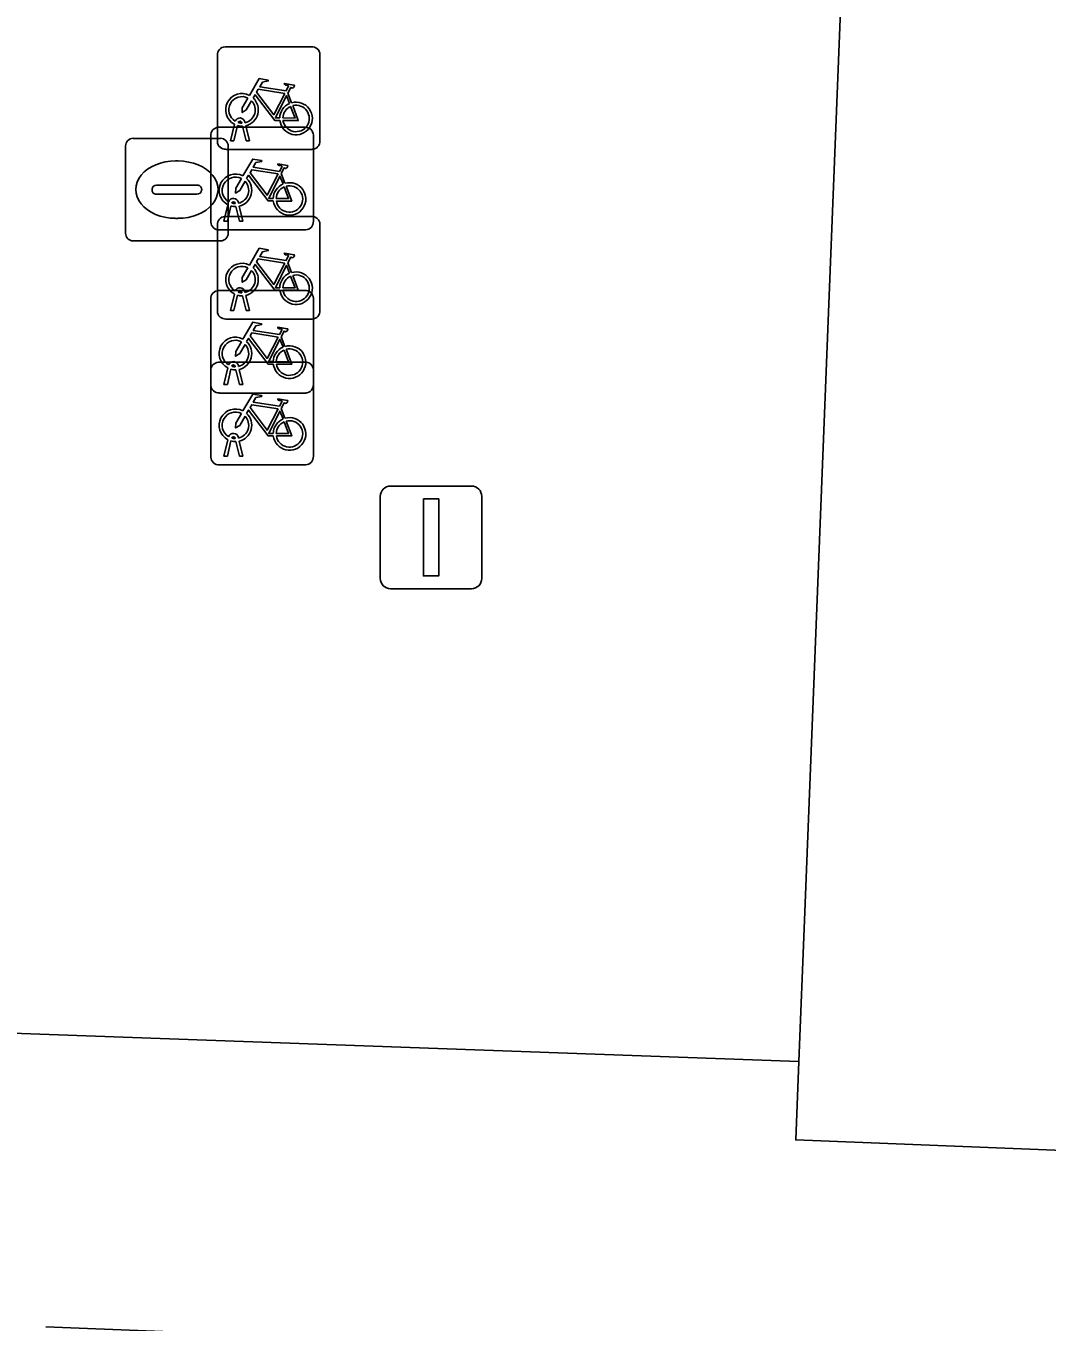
# Model space of a CAD drawing. Extents: x 160888 to 161385, y 386490 to 386908.
# Drawn here: x 161279.31 to 161289.26, y 386784.23 to 386796.87 of the extents above; entities that cross this region are included whole.
import ezdxf

# ---------------------------------------------------------------- set-up
doc = ezdxf.new("R2010")
doc.units = 0
for name, color, linetype in [('IMGEO_Fietsenrek', 7, 'Continuous'), ('IMGEO_Kolk', 7, 'Continuous'), ('IMGEO_Lichtmast', 7, 'Continuous'), ('IMGEO_Pand', 7, 'Continuous'), ('IMGEO_Rijbaan_lokaal_open', 7, 'Continuous'), ('IMGEO_Voetgangersgebied_open', 7, 'Continuous')]:
    doc.layers.add(name, color=color, linetype=linetype)

msp = doc.modelspace()

# ---------------------------------------------------------------- linework, layer by layer
at = {"layer": 'IMGEO_Fietsenrek'}
for p, q in [((161281.247, 386796.668), (161282.088, 386796.668)), ((161282.088, 386796.668), (161281.247, 386796.668)), ((161282.172, 386796.593), (161282.172, 386795.752)), ((161282.172, 386795.752), (161282.172, 386796.593)), ((161281.172, 386795.743), (161281.172, 386796.584)), ((161281.172, 386796.584), (161281.172, 386795.743)), ((161281.859, 386796.217), (161281.895, 386796.122)), ((161281.183, 386795.883), (161282.024, 386795.883)), ((161282.024, 386795.883), (161281.183, 386795.883)), ((161281.299, 386795.752), (161281.338, 386795.912)), ((161281.368, 386795.9), (161281.333, 386795.752)), ((161281.41, 386795.924), (161281.409, 386795.928)), ((161281.451, 386795.752), (161281.417, 386795.894)), ((161281.441, 386795.935), (161281.442, 386795.928)), ((161281.449, 386795.898), (161281.484, 386795.752)), ((161281.108, 386794.958), (161281.108, 386795.799)), ((161281.108, 386795.799), (161281.108, 386794.958)), ((161281.333, 386795.752), (161281.299, 386795.752)), ((161281.484, 386795.752), (161281.451, 386795.752)), ((161282.108, 386795.808), (161282.108, 386794.967)), ((161282.108, 386794.967), (161282.108, 386795.808)), ((161282.097, 386795.668), (161281.256, 386795.668)), ((161281.256, 386795.668), (161282.097, 386795.668)), ((161281.795, 386795.432), (161281.831, 386795.337)), ((161281.235, 386794.967), (161281.274, 386795.127)), ((161281.304, 386795.115), (161281.269, 386794.967)), ((161281.346, 386795.139), (161281.345, 386795.143)), ((161281.387, 386794.967), (161281.353, 386795.109)), ((161281.377, 386795.15), (161281.378, 386795.143)), ((161281.385, 386795.113), (161281.42, 386794.967)), ((161281.269, 386794.967), (161281.235, 386794.967)), ((161281.247, 386795.013), (161282.088, 386795.013)), ((161282.088, 386795.013), (161281.247, 386795.013)), ((161281.42, 386794.967), (161281.387, 386794.967)), ((161281.172, 386794.088), (161281.172, 386794.929)), ((161281.172, 386794.929), (161281.172, 386794.088)), ((161282.033, 386794.883), (161281.192, 386794.883)), ((161281.192, 386794.883), (161282.033, 386794.883)), ((161282.172, 386794.938), (161282.172, 386794.097)), ((161282.172, 386794.097), (161282.172, 386794.938)), ((161281.859, 386794.562), (161281.895, 386794.467)), ((161281.108, 386793.367), (161281.108, 386794.208)), ((161281.108, 386794.208), (161281.108, 386793.367)), ((161281.183, 386794.292), (161282.024, 386794.292)), ((161282.024, 386794.292), (161281.183, 386794.292)), ((161281.299, 386794.097), (161281.338, 386794.257)), ((161281.368, 386794.245), (161281.333, 386794.097)), ((161281.41, 386794.269), (161281.409, 386794.273)), ((161281.451, 386794.097), (161281.417, 386794.239)), ((161281.441, 386794.28), (161281.442, 386794.273)), ((161281.449, 386794.243), (161281.484, 386794.097)), ((161282.108, 386794.217), (161282.108, 386793.376)), ((161282.108, 386793.376), (161282.108, 386794.217)), ((161281.333, 386794.097), (161281.299, 386794.097)), ((161281.484, 386794.097), (161281.451, 386794.097)), ((161282.097, 386794.013), (161281.256, 386794.013)), ((161281.256, 386794.013), (161282.097, 386794.013)), ((161281.795, 386793.841), (161281.831, 386793.746)), ((161281.183, 386793.592), (161282.024, 386793.592)), ((161282.024, 386793.592), (161281.183, 386793.592)), ((161281.377, 386793.559), (161281.378, 386793.552)), ((161281.108, 386792.667), (161281.108, 386793.508)), ((161281.108, 386793.508), (161281.108, 386792.667)), ((161281.235, 386793.376), (161281.274, 386793.536)), ((161281.304, 386793.524), (161281.269, 386793.376)), ((161281.346, 386793.548), (161281.345, 386793.552)), ((161281.387, 386793.376), (161281.353, 386793.518)), ((161281.385, 386793.522), (161281.42, 386793.376)), ((161282.108, 386793.517), (161282.108, 386792.676)), ((161282.108, 386792.676), (161282.108, 386793.517)), ((161281.269, 386793.376), (161281.235, 386793.376)), ((161281.42, 386793.376), (161281.387, 386793.376)), ((161282.033, 386793.292), (161281.192, 386793.292)), ((161281.192, 386793.292), (161282.033, 386793.292)), ((161281.795, 386793.141), (161281.831, 386793.046)), ((161281.235, 386792.676), (161281.274, 386792.836)), ((161281.304, 386792.824), (161281.269, 386792.676)), ((161281.346, 386792.848), (161281.345, 386792.852)), ((161281.387, 386792.676), (161281.353, 386792.818)), ((161281.377, 386792.859), (161281.378, 386792.852)), ((161281.385, 386792.822), (161281.42, 386792.676)), ((161281.269, 386792.676), (161281.235, 386792.676)), ((161281.42, 386792.676), (161281.387, 386792.676)), ((161282.033, 386792.592), (161281.192, 386792.592)), ((161281.192, 386792.592), (161282.033, 386792.592))]:
    msp.add_line(p, q, dxfattribs=at)
for points in [[(161281.485, 386796.194), (161281.58, 386796.358), (161281.666, 386796.344), (161281.668, 386796.335), (161281.612, 386796.324), (161281.585, 386796.279), (161281.841, 386796.238)], [(161281.828, 386796.213), (161281.571, 386796.254), (161281.554, 386796.225), (161281.721, 386796.005), (161281.828, 386796.213)], [(161281.841, 386796.238), (161281.866, 386796.287), (161281.86, 386796.291), (161281.837, 386796.295), (161281.825, 386796.302), (161281.824, 386796.305), (161281.826, 386796.31), (161281.921, 386796.295), (161281.923, 386796.285), (161281.913, 386796.272), (161281.901, 386796.266), (161281.887, 386796.272), (161281.859, 386796.217)], [(161281.506, 386796.142), (161281.454, 386796.052), (161281.414, 386796.027), (161281.415, 386796.074), (161281.47, 386796.168)], [(161281.781, 386795.95), (161281.731, 386795.95), (161281.54, 386796.201), (161281.521, 386796.169)], [(161281.876, 386796.115), (161281.846, 386796.192), (161281.737, 386795.974), (161281.78, 386795.974)], [(161281.81, 386795.974), (161281.93, 386795.973), (161281.886, 386796.087)], [(161281.906, 386796.094), (161281.961, 386795.949), (161281.811, 386795.949)], [(161281.421, 386795.409), (161281.516, 386795.573), (161281.602, 386795.559), (161281.604, 386795.55), (161281.548, 386795.539), (161281.521, 386795.494), (161281.777, 386795.453)], [(161281.764, 386795.428), (161281.507, 386795.469), (161281.49, 386795.44), (161281.657, 386795.22), (161281.764, 386795.428)], [(161281.777, 386795.453), (161281.802, 386795.502), (161281.796, 386795.506), (161281.773, 386795.51), (161281.761, 386795.517), (161281.76, 386795.52), (161281.762, 386795.525), (161281.857, 386795.51), (161281.859, 386795.5), (161281.849, 386795.487), (161281.837, 386795.481), (161281.823, 386795.487), (161281.795, 386795.432)], [(161281.442, 386795.357), (161281.39, 386795.267), (161281.35, 386795.242), (161281.351, 386795.289), (161281.406, 386795.383)], [(161281.717, 386795.165), (161281.667, 386795.165), (161281.476, 386795.416), (161281.457, 386795.384)], [(161281.812, 386795.33), (161281.782, 386795.407), (161281.673, 386795.189), (161281.716, 386795.189)], [(161281.746, 386795.189), (161281.866, 386795.188), (161281.822, 386795.302)], [(161281.842, 386795.309), (161281.897, 386795.164), (161281.747, 386795.164)], [(161281.485, 386794.539), (161281.58, 386794.703), (161281.666, 386794.689), (161281.668, 386794.68), (161281.612, 386794.669), (161281.585, 386794.624), (161281.841, 386794.583)], [(161281.828, 386794.558), (161281.571, 386794.599), (161281.554, 386794.57), (161281.721, 386794.35), (161281.828, 386794.558)], [(161281.841, 386794.583), (161281.866, 386794.632), (161281.86, 386794.636), (161281.837, 386794.64), (161281.825, 386794.647), (161281.824, 386794.65), (161281.826, 386794.655), (161281.921, 386794.64), (161281.923, 386794.63), (161281.913, 386794.617), (161281.901, 386794.611), (161281.887, 386794.617), (161281.859, 386794.562)], [(161281.506, 386794.487), (161281.454, 386794.397), (161281.414, 386794.372), (161281.415, 386794.419), (161281.47, 386794.513)], [(161281.781, 386794.295), (161281.731, 386794.295), (161281.54, 386794.546), (161281.521, 386794.514)], [(161281.876, 386794.46), (161281.846, 386794.537), (161281.737, 386794.319), (161281.78, 386794.319)], [(161281.81, 386794.319), (161281.93, 386794.318), (161281.886, 386794.432)], [(161281.906, 386794.439), (161281.961, 386794.294), (161281.811, 386794.294)], [(161281.421, 386793.818), (161281.516, 386793.982), (161281.602, 386793.968), (161281.604, 386793.959), (161281.548, 386793.948), (161281.521, 386793.903), (161281.777, 386793.862)], [(161281.717, 386793.574), (161281.667, 386793.574), (161281.476, 386793.825), (161281.457, 386793.793)], [(161281.764, 386793.837), (161281.507, 386793.878), (161281.49, 386793.849), (161281.657, 386793.629), (161281.764, 386793.837)], [(161281.812, 386793.739), (161281.782, 386793.816), (161281.673, 386793.598), (161281.716, 386793.598)], [(161281.777, 386793.862), (161281.802, 386793.911), (161281.796, 386793.915), (161281.773, 386793.919), (161281.761, 386793.926), (161281.76, 386793.929), (161281.762, 386793.934), (161281.857, 386793.919), (161281.859, 386793.909), (161281.849, 386793.896), (161281.837, 386793.89), (161281.823, 386793.896), (161281.795, 386793.841)], [(161281.442, 386793.766), (161281.39, 386793.676), (161281.35, 386793.651), (161281.351, 386793.698), (161281.406, 386793.792)], [(161281.746, 386793.598), (161281.866, 386793.597), (161281.822, 386793.711)], [(161281.842, 386793.718), (161281.897, 386793.573), (161281.747, 386793.573)], [(161281.421, 386793.118), (161281.516, 386793.282), (161281.602, 386793.268), (161281.604, 386793.259), (161281.548, 386793.248), (161281.521, 386793.203), (161281.777, 386793.162)], [(161281.764, 386793.137), (161281.507, 386793.178), (161281.49, 386793.149), (161281.657, 386792.929), (161281.764, 386793.137)], [(161281.777, 386793.162), (161281.802, 386793.211), (161281.796, 386793.215), (161281.773, 386793.219), (161281.761, 386793.226), (161281.76, 386793.229), (161281.762, 386793.234), (161281.857, 386793.219), (161281.859, 386793.209), (161281.849, 386793.196), (161281.837, 386793.19), (161281.823, 386793.196), (161281.795, 386793.141)], [(161281.442, 386793.066), (161281.39, 386792.976), (161281.35, 386792.951), (161281.351, 386792.998), (161281.406, 386793.092)], [(161281.717, 386792.874), (161281.667, 386792.874), (161281.476, 386793.125), (161281.457, 386793.093)], [(161281.812, 386793.039), (161281.782, 386793.116), (161281.673, 386792.898), (161281.716, 386792.898)], [(161281.746, 386792.898), (161281.866, 386792.897), (161281.822, 386793.011)], [(161281.842, 386793.018), (161281.897, 386792.873), (161281.747, 386792.873)]]:
    msp.add_lwpolyline(points, dxfattribs=at)
for centre, radius, start, end in [((161281.25, 386796.59), 0.0779, 92.4484, 184.2845), ((161281.25, 386796.59), 0.0779, 92.4484, 184.2845), ((161282.094, 386796.59), 0.0779, 2.4484, 94.2845), ((161282.094, 386796.59), 0.0779, 2.4484, 94.2845), ((161281.412, 386796.053), 0.159, 62.6766, 242.1369), ((161281.412, 386796.053), 0.129, 63.3192, 238.903), ((161281.412, 386796.053), 0.129, 283.6043, 43.4302), ((161281.412, 386796.053), 0.159, 283.5766, 46.6042), ((161281.939, 386795.969), 0.159, 113.3408, 178.3217), ((161281.939, 386795.969), 0.159, 187.0065, 105.7708), ((161281.939, 386795.969), 0.129, 113.923, 177.9556), ((161281.939, 386795.969), 0.129, 188.6715, 104.5883), ((161281.392, 386795.924), 0.0499, 12.8025, 158.6934), ((161281.186, 386795.805), 0.0779, 92.4484, 184.2845), ((161281.186, 386795.805), 0.0779, 92.4484, 184.2845), ((161281.412, 386796.053), 0.159, 253.9967, 271.7867), ((161281.392, 386795.924), 0.0174, 12.8025, 163.4502), ((161281.412, 386796.053), 0.129, 253.415, 269.0204), ((161282.03, 386795.805), 0.0779, 2.4484, 94.2845), ((161282.03, 386795.805), 0.0779, 2.4484, 94.2845), ((161281.25, 386795.746), 0.0779, 182.4484, 274.2845), ((161281.25, 386795.746), 0.0779, 182.4484, 274.2845), ((161282.094, 386795.746), 0.0779, 272.4484, 4.2845), ((161282.094, 386795.746), 0.0779, 272.4484, 4.2845), ((161281.348, 386795.268), 0.159, 62.6766, 242.1369), ((161281.348, 386795.268), 0.129, 63.3192, 238.903), ((161281.348, 386795.268), 0.129, 283.6043, 43.4302), ((161281.348, 386795.268), 0.159, 283.5766, 46.6042), ((161281.875, 386795.184), 0.159, 113.3408, 178.3217), ((161281.875, 386795.184), 0.159, 187.0065, 105.7708), ((161281.875, 386795.184), 0.129, 113.923, 177.9556), ((161281.875, 386795.184), 0.129, 188.6715, 104.5883), ((161281.328, 386795.139), 0.0499, 12.8025, 158.6934), ((161281.348, 386795.268), 0.159, 253.9967, 271.7867), ((161281.328, 386795.139), 0.0174, 12.8025, 163.4502), ((161281.348, 386795.268), 0.129, 253.415, 269.0204), ((161281.186, 386794.961), 0.0779, 182.4484, 274.2845), ((161281.186, 386794.961), 0.0779, 182.4484, 274.2845), ((161281.25, 386794.935), 0.0779, 92.4484, 184.2845), ((161281.25, 386794.935), 0.0779, 92.4484, 184.2845), ((161282.03, 386794.961), 0.0779, 272.4484, 4.2845), ((161282.03, 386794.961), 0.0779, 272.4484, 4.2845), ((161282.094, 386794.935), 0.0779, 2.4484, 94.2845), ((161282.094, 386794.935), 0.0779, 2.4484, 94.2845), ((161281.412, 386794.398), 0.159, 62.6766, 242.1369), ((161281.412, 386794.398), 0.129, 63.3192, 238.903), ((161281.412, 386794.398), 0.129, 283.6043, 43.4302), ((161281.412, 386794.398), 0.159, 283.5766, 46.6042), ((161281.939, 386794.314), 0.159, 113.3408, 178.3217), ((161281.939, 386794.314), 0.159, 187.0065, 105.7708), ((161281.939, 386794.314), 0.129, 188.6715, 104.5883), ((161281.392, 386794.269), 0.0499, 12.8025, 158.6934), ((161281.939, 386794.314), 0.129, 113.923, 177.9556), ((161281.186, 386794.214), 0.0779, 92.4484, 184.2845), ((161281.186, 386794.214), 0.0779, 92.4484, 184.2845), ((161281.412, 386794.398), 0.159, 253.9967, 271.7867), ((161281.392, 386794.269), 0.0174, 12.8025, 163.4502), ((161281.412, 386794.398), 0.129, 253.415, 269.0204), ((161282.03, 386794.214), 0.0779, 2.4484, 94.2845), ((161282.03, 386794.214), 0.0779, 2.4484, 94.2845), ((161281.25, 386794.091), 0.0779, 182.4484, 274.2845), ((161281.25, 386794.091), 0.0779, 182.4484, 274.2845), ((161282.094, 386794.091), 0.0779, 272.4484, 4.2845), ((161282.094, 386794.091), 0.0779, 272.4484, 4.2845), ((161281.348, 386793.677), 0.159, 62.6766, 242.1369), ((161281.348, 386793.677), 0.129, 63.3192, 238.903), ((161281.348, 386793.677), 0.129, 283.6043, 43.4302), ((161281.348, 386793.677), 0.159, 283.5766, 46.6042), ((161281.875, 386793.593), 0.159, 113.3408, 178.3217), ((161281.875, 386793.593), 0.159, 187.0065, 105.7708), ((161281.875, 386793.593), 0.129, 113.923, 177.9556), ((161281.875, 386793.593), 0.129, 188.6715, 104.5883), ((161281.186, 386793.514), 0.0779, 92.4484, 184.2845), ((161281.186, 386793.514), 0.0779, 92.4484, 184.2845), ((161281.328, 386793.548), 0.0499, 12.8025, 158.6934), ((161281.328, 386793.548), 0.0174, 12.8025, 163.4502), ((161282.03, 386793.514), 0.0779, 2.4484, 94.2845), ((161282.03, 386793.514), 0.0779, 2.4484, 94.2845), ((161281.348, 386793.677), 0.159, 253.9967, 271.7867), ((161281.348, 386793.677), 0.129, 253.415, 269.0204), ((161281.186, 386793.37), 0.0779, 182.4484, 274.2845), ((161281.186, 386793.37), 0.0779, 182.4484, 274.2845), ((161282.03, 386793.37), 0.0779, 272.4484, 4.2845), ((161282.03, 386793.37), 0.0779, 272.4484, 4.2845), ((161281.348, 386792.977), 0.159, 62.6766, 242.1369), ((161281.348, 386792.977), 0.129, 63.3192, 238.903), ((161281.348, 386792.977), 0.129, 283.6043, 43.4302), ((161281.348, 386792.977), 0.159, 283.5766, 46.6042), ((161281.875, 386792.893), 0.159, 187.0065, 105.7708), ((161281.875, 386792.893), 0.159, 113.3408, 178.3217), ((161281.875, 386792.893), 0.129, 113.923, 177.9556), ((161281.875, 386792.893), 0.129, 188.6715, 104.5883), ((161281.328, 386792.848), 0.0499, 12.8025, 158.6934), ((161281.348, 386792.977), 0.159, 253.9967, 271.7867), ((161281.328, 386792.848), 0.0174, 12.8025, 163.4502), ((161281.348, 386792.977), 0.129, 253.415, 269.0204), ((161282.03, 386792.67), 0.0779, 272.4484, 4.2845), ((161282.03, 386792.67), 0.0779, 272.4484, 4.2845), ((161281.186, 386792.67), 0.0779, 182.4484, 274.2845), ((161281.186, 386792.67), 0.0779, 182.4484, 274.2845)]:
    msp.add_arc(centre, radius, start, end, dxfattribs=at)
at = {"layer": 'IMGEO_Kolk'}
for p, q in [((161280.351, 386795.775), (161281.203, 386795.775)), ((161280.276, 386794.849), (161280.276, 386795.701)), ((161281.277, 386795.701), (161281.277, 386794.849)), ((161280.764, 386795.555), (161280.789, 386795.555)), ((161280.535, 386795.269), (161280.535, 386795.281)), ((161280.973, 386795.232), (161280.575, 386795.232)), ((161280.578, 386795.318), (161280.976, 386795.318)), ((161281.019, 386795.281), (161281.019, 386795.269)), ((161280.787, 386794.995), (161280.762, 386794.995)), ((161281.203, 386794.775), (161280.351, 386794.775))]:
    msp.add_line(p, q, dxfattribs=at)
for points in [[(161280.351, 386795.775), (161281.203, 386795.775)], [(161280.276, 386794.849), (161280.276, 386795.701)], [(161281.277, 386795.701), (161281.277, 386794.849)], [(161281.203, 386794.775), (161280.351, 386794.775)]]:
    msp.add_lwpolyline(points, dxfattribs=at)
for centre, radius, start, end in [((161280.353, 386795.699), 0.0765, 91.552, 178.448), ((161280.353, 386795.699), 0.0765, 91.552, 178.448), ((161281.201, 386795.699), 0.0765, 1.552, 88.448), ((161281.201, 386795.699), 0.0765, 1.552, 88.448), ((161280.575, 386795.278), 0.0403, 85.8775, 175.7526), ((161280.572, 386795.268), 0.0366, 178.938, 274.7102), ((161280.976, 386795.275), 0.043, 264.8664, 352.4533), ((161280.98, 386795.28), 0.0386, 1.7309, 96.639), ((161280.353, 386794.851), 0.0765, 181.552, 268.448), ((161280.353, 386794.851), 0.0765, 181.552, 268.448), ((161281.201, 386794.851), 0.0765, 271.552, 358.448), ((161281.201, 386794.851), 0.0765, 271.552, 358.448)]:
    msp.add_arc(centre, radius, start, end, dxfattribs=at)
for centre, major_axis, ratio, start_param, end_param in [((161280.763, 386795.275), (-0.387, 0.002), 0.722429, 4.712389, 7.853982), ((161280.788, 386795.275), (-0.39, 0.002), 0.717154, 1.570796, 4.712389)]:
    msp.add_ellipse(centre, major_axis=major_axis, ratio=ratio, start_param=start_param, end_param=end_param, dxfattribs=at)
at = {"layer": 'IMGEO_Lichtmast'}
for p, q in [((161282.86, 386792.384), (161283.65, 386792.384)), ((161283.65, 386792.384), (161282.86, 386792.384)), ((161282.76, 386791.484), (161282.76, 386792.284)), ((161282.76, 386792.284), (161282.76, 386791.484)), ((161283.75, 386792.284), (161283.75, 386791.484)), ((161283.75, 386791.484), (161283.75, 386792.284)), ((161283.65, 386791.384), (161282.86, 386791.384)), ((161282.86, 386791.384), (161283.65, 386791.384))]:
    msp.add_line(p, q, dxfattribs=at)
msp.add_lwpolyline([(161283.18, 386792.259), (161283.33, 386792.259), (161283.33, 386791.509), (161283.18, 386791.509), (161283.18, 386792.259)], dxfattribs=at)
for centre, start, end in [((161282.86, 386792.284), 90, 180), ((161282.86, 386792.284), 90, 180), ((161283.65, 386792.284), 0, 90), ((161283.65, 386792.284), 360, 90), ((161282.86, 386791.484), 180, 270), ((161282.86, 386791.484), 180, 270), ((161283.65, 386791.484), 270, 0), ((161283.65, 386791.484), 270, 0)]:
    msp.add_arc(centre, 0.1, start, end, dxfattribs=at)
at = {"layer": 'IMGEO_Pand'}
msp.add_lwpolyline([(161331.47, 386815.113), (161335.837, 386814.939), (161336.142, 386822.581), (161336.697, 386836.512), (161288.895, 386838.421), (161288.608, 386831.222), (161288.513, 386828.834), (161288.037, 386816.903), (161288.017, 386816.411), (161287.994, 386815.819), (161287.9, 386813.473), (161287.589, 386805.614), (161287.138, 386794.242), (161286.896, 386788.152), (161286.841, 386786.774), (161286.811, 386786.009), (161327.555, 386784.385), (161330.241, 386784.278)], close=True, dxfattribs=at)
at = {"layer": 'IMGEO_Rijbaan_lokaal_open'}
for points in [[(161279.498, 386784.186), (161285.042, 386783.964), (161285.001, 386783.253), (161290.161, 386782.96), (161306.56, 386782.379), (161334.596, 386781.235), (161334.772, 386784.906), (161334.949, 386788.678), (161335.446, 386801.74), (161335.616, 386805.459), (161335.837, 386814.939), (161331.47, 386815.113), (161330.241, 386784.278), (161327.555, 386784.385), (161286.811, 386786.009)], [(161286.811, 386786.009), (161286.841, 386786.774), (161267.255, 386787.478), (161267.041, 386781.779), (161266.291, 386781.804), (161265.92, 386771.762), (161266.604, 386771.729), (161266.406, 386766.036), (161266.42, 386765.942), (161268.41, 386765.821), (161267.987, 386755.796), (161265.978, 386755.868), (161266.01, 386755.752), (161265.767, 386750.053), (161267.035, 386750.03)]]:
    msp.add_lwpolyline(points, dxfattribs=at)
at = {"layer": 'IMGEO_Voetgangersgebied_open'}
msp.add_lwpolyline([(161267.255, 386787.478), (161286.841, 386786.774), (161286.896, 386788.152), (161287.138, 386794.242), (161287.589, 386805.614), (161287.9, 386813.473), (161287.994, 386815.819), (161288.017, 386816.411), (161288.037, 386816.903), (161288.513, 386828.834), (161288.608, 386831.222), (161288.895, 386838.421), (161282.13, 386838.652), (161282.087, 386837.641), (161281.825, 386831.496), (161281.723, 386829.096), (161281.256, 386817.22), (161278.605, 386817.352), (161278.601, 386817.252), (161273.381, 386817.451), (161268.706, 386817.64)], dxfattribs=at)

doc.saveas('drawing.dxf')
